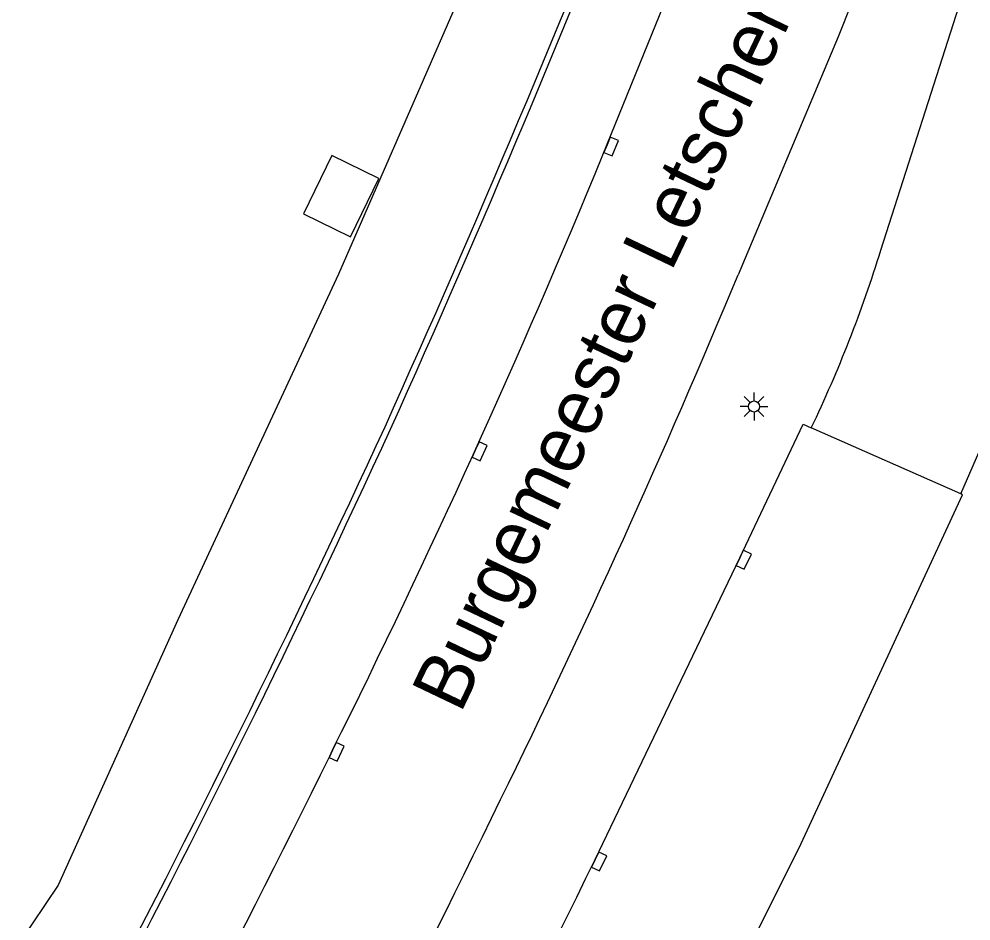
# Model space of a CAD drawing. Extents: x 125000 to 129004, y 397500 to 399008.
# Drawn here: x 125903.57 to 125946.23, y 397674.25 to 397714.66 of the extents above; entities that cross this region are included whole.
import ezdxf

# ---------------------------------------------------------------- set-up
doc = ezdxf.new("R2010")
doc.units = 0
for name, color, linetype in [('gg-anno-openbare ruimte label', 7, 'Continuous'), ('gg-bbg-luifel en loopbrug', 7, 'Continuous'), ('gg-knt-verharding', 7, 'Continuous'), ('gg-kwrk-kunstwerk', 7, 'Continuous'), ('gt-grn-weggrens', 7, 'Continuous'), ('gt-symb-kolk', 7, 'Continuous'), ('gt-symb-lichtmast', 7, 'Continuous'), ('gx-grn-maaiveld', 7, 'Continuous')]:
    doc.layers.add(name, color=color, linetype=linetype)

# ---------------------------------------------------------------- blocks, each defined once
blk = doc.blocks.new('gt0-KOLK')
at = {"layer": 'gt-symb-kolk'}
blk.add_lwpolyline([(0, 0), (0.375, 0), (0.375, 0.4), (-0.375, 0.4), (-0.375, 0), (0, 0)], dxfattribs=at)
blk = doc.blocks.new('gt0-LMAST')
at = {"layer": 'gt-symb-lichtmast'}
for p, q in [((-0.182, 0.173), (-0.447, 0.438)), ((-0.005, 0.246), (-0.005, 0.621)), ((0.172, 0.173), (0.437, 0.438)), ((-0.255, -0.004), (-0.63, -0.004)), ((-0.182, -0.181), (-0.447, -0.446)), ((-0.005, -0.254), (-0.005, -0.629)), ((0.437, -0.446), (0.172, -0.181)), ((0.245, -0.004), (0.62, -0.004))]:
    blk.add_line(p, q, dxfattribs=at)
blk.add_circle((-0.005, -0.004), 0.25, dxfattribs=at)

msp = doc.modelspace()

# ---------------------------------------------------------------- linework, layer by layer
at = {"layer": 'gg-bbg-luifel en loopbrug'}
msp.add_lwpolyline([(125919.701, 397707.523), (125917.589, 397708.551), (125916.317, 397705.939), (125918.429, 397704.911), (125919.701, 397707.523)], dxfattribs=at)
at = {"layer": 'gg-knt-verharding'}
for p, q in [((125942.193, 397704.305), (125949.512, 397727.138)), ((125917.493, 397681.641), (125917.618, 397681.914))]:
    msp.add_line(p, q, dxfattribs=at)
for points in [[(125929.739, 397708.575), (125935.593, 397722.991), (125941.156, 397736.899), (125943.448, 397742.856), (125943.614, 397742.815), (125950.926, 397761.883), (125958.477, 397782.842), (125965.681, 397803.592), (125972.441, 397824.011), (125978.36, 397842.893), (125982.424, 397856.143)], [(125989.219, 397852.439), (125977.378, 397814.594), (125970.684, 397794.758), (125962.951, 397772.926), (125955.882, 397753.468), (125947.324, 397731.546), (125940.274, 397713.873), (125935.797, 397703.204)], [(125945.773, 397693.393), (125947.144, 397696.519), (125948.78, 397699.712), (125954.873, 397710.562), (125960.602, 397720.596), (125961.798, 397722.856), (125964.518, 397728.815), (125967.766, 397736.505), (125973.329, 397750.405), (125979.141, 397765.311), (125984.417, 397779.336), (125989.173, 397792.427), (125994.326, 397807.552), (125999.037, 397821.789), (126006.263, 397844.322), (126008.838, 397852.407)], [(125929.388, 397677.005), (125935.867, 397690.526), (125938.713, 397696.517), (125939.074, 397696.343)], [(125932.614, 397665.706), (125938.623, 397677.726), (125945.847, 397693.343), (125945.773, 397693.393)]]:
    msp.add_lwpolyline(points, dxfattribs=at)
for centre, radius, start, end in [((125554.564, 397863.057), 405.735, 333.48351, 337.62016), ((125885.515, 397721.916), 59.351, 334.47686, 342.73903), ((125542.792, 397866.971), 425.762, 333.90425, 337.37833), ((125458.644, 397907.134), 511.263, 330.49951, 333.82908), ((125534.014, 397868.676), 434.4, 330.28644, 334.21155), ((125482.961, 397894.841), 496.739, 330.53739, 333.98976)]:
    msp.add_arc(centre, radius, start, end, dxfattribs=at)
at = {"layer": 'gg-kwrk-kunstwerk'}
for centre, radius, start, end in [((125370.776, 397944.261), 602.538, 335.709321, 338.555201), ((125371.486, 397943.96), 602.036, 335.707624, 338.557113), ((125406.944, 397932.875), 564.906, 332.20767, 335.25287), ((125409.466, 397931.623), 562.361, 332.20063, 335.2613)]:
    msp.add_arc(centre, radius, start, end, dxfattribs=at)
at = {"layer": 'gt-grn-weggrens'}
msp.add_line((125945.773, 397693.393), (125939.074, 397696.343), dxfattribs=at)
at = {"layer": 'gx-grn-maaiveld'}
msp.add_lwpolyline([(125936.33, 397748.277), (125930.828, 397734.595), (125924.288, 397717.933), (125917.881, 397703.234), (125910.692, 397687.749), (125905.325, 397675.854), (125903.568, 397673.266)], dxfattribs=at)

# ---------------------------------------------------------------- block references
at = {"layer": 'gt-symb-kolk'}
for p, rotation in [((125929.922, 397709.029), -111.95028459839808), ((125924.031, 397695.381), -114.38706671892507), ((125935.867, 397690.526), -115.59142414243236), ((125917.618, 397681.914), -114.64309521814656), ((125929.388, 397677.005), -115.89914898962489)]:
    msp.add_blockref('gt0-KOLK', p, dxfattribs=dict(at, rotation=rotation))
at = {"layer": 'gt-symb-lichtmast'}
msp.add_blockref('gt0-LMAST', (125936.514, 397697.308), dxfattribs=at)

# ---------------------------------------------------------------- texts
at = {"layer": 'gg-anno-openbare ruimte label'}
msp.add_text('Burgemeester Letschertweg', height=2.5, rotation=64.5, dxfattribs=at).set_placement((125923.35, 397683.506))

doc.saveas('drawing.dxf')
